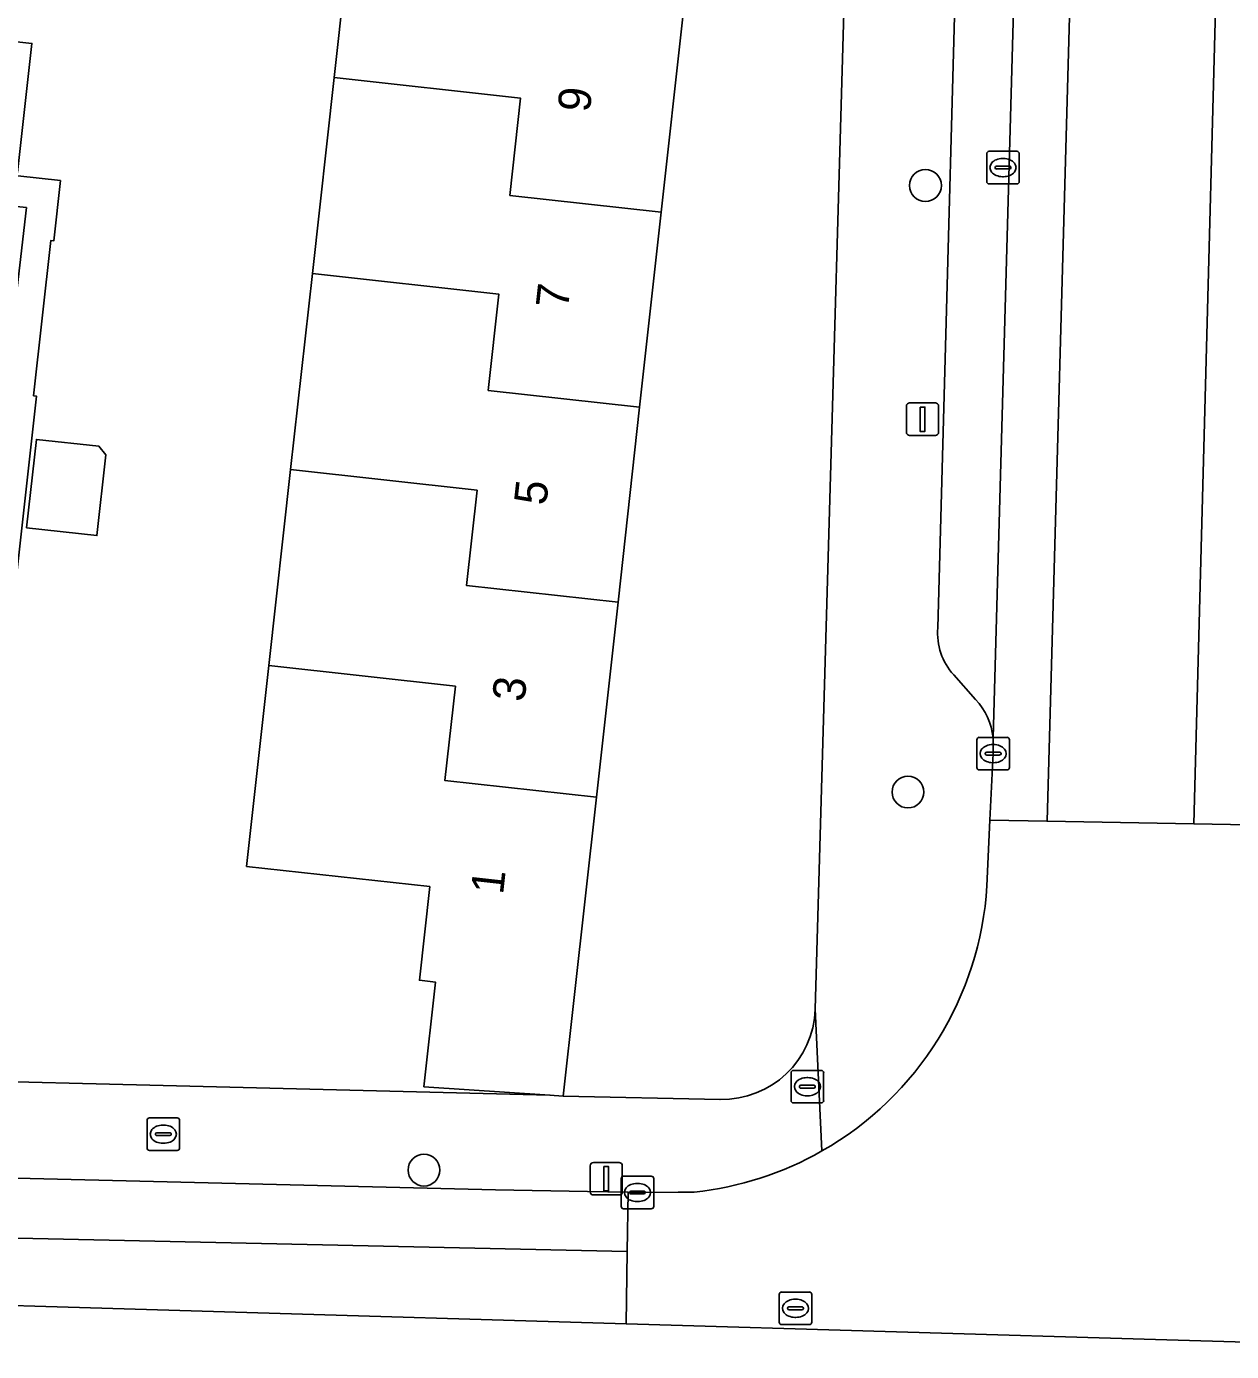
# Model space of a CAD drawing. Extents: x 162082 to 163401, y 388089 to 388636.
# Drawn here: x 162872.72 to 162909.75, y 388091.21 to 388131.93 of the extents above; entities that cross this region are included whole.
import ezdxf

# ---------------------------------------------------------------- set-up
doc = ezdxf.new("R2010")
doc.units = 0
for name, color, linetype in [('IMGEO_Boom', 7, 'Continuous'), ('IMGEO_Brandkraan', 7, 'Continuous'), ('IMGEO_Erf', 7, 'Continuous'), ('IMGEO_Kolk', 7, 'Continuous'), ('IMGEO_Lichtmast', 7, 'Continuous'), ('IMGEO_Pand', 7, 'Continuous'), ('IMGEO_Pand_nummerreeks', 7, 'Continuous'), ('IMGEO_Parkeervlak_gesloten', 7, 'Continuous'), ('IMGEO_Parkeervlak_open', 7, 'Continuous'), ('IMGEO_Rijbaan_lokaal_gesloten', 7, 'Continuous'), ('IMGEO_Rijbaan_lokaal_open', 7, 'Continuous'), ('IMGEO_Rioolput', 7, 'Continuous'), ('IMGEO_Voetpad_open', 7, 'Continuous')]:
    doc.layers.add(name, color=color, linetype=linetype)

msp = doc.modelspace()

# ---------------------------------------------------------------- linework, layer by layer
at = {"layer": 'IMGEO_Boom'}
for centre in [(162900.342, 388127.045), (162899.805, 388108.403), (162884.934, 388096.784)]:
    msp.add_circle(centre, 0.489, dxfattribs=at)
at = {"layer": 'IMGEO_Brandkraan'}
for p, q in [((162876.424, 388097.462), (162876.424, 388098.314)), ((162876.499, 388098.388), (162877.351, 388098.388)), ((162876.912, 388098.168), (162876.937, 388098.168)), ((162877.425, 388098.314), (162877.425, 388097.462)), ((162876.683, 388097.882), (162876.683, 388097.894)), ((162877.121, 388097.845), (162876.723, 388097.845)), ((162876.726, 388097.931), (162877.124, 388097.931)), ((162877.167, 388097.894), (162877.167, 388097.882)), ((162877.351, 388097.388), (162876.499, 388097.388)), ((162876.935, 388097.608), (162876.91, 388097.608))]:
    msp.add_line(p, q, dxfattribs=at)
for points in [[(162876.424, 388097.462), (162876.424, 388098.314)], [(162876.499, 388098.388), (162877.351, 388098.388)], [(162877.425, 388098.314), (162877.425, 388097.462)], [(162877.351, 388097.388), (162876.499, 388097.388)]]:
    msp.add_lwpolyline(points, dxfattribs=at)
for centre, radius, start, end in [((162876.501, 388098.312), 0.0765, 91.552, 178.448), ((162876.501, 388098.312), 0.0765, 91.552, 178.448), ((162877.349, 388098.312), 0.0765, 1.552, 88.448), ((162877.349, 388098.312), 0.0765, 1.552, 88.448), ((162876.723, 388097.891), 0.0403, 85.8775, 175.7526), ((162876.72, 388097.881), 0.0366, 178.938, 274.7102), ((162877.124, 388097.888), 0.043, 264.8664, 352.4533), ((162877.128, 388097.893), 0.0386, 1.7309, 96.639), ((162876.501, 388097.464), 0.0765, 181.552, 268.448), ((162876.501, 388097.464), 0.0765, 181.552, 268.448), ((162877.349, 388097.464), 0.0765, 271.552, 358.448), ((162877.349, 388097.464), 0.0765, 271.552, 358.448)]:
    msp.add_arc(centre, radius, start, end, dxfattribs=at)
for centre, major_axis, ratio, start_param, end_param in [((162876.911, 388097.888), (-0.387, 0.002), 0.722429, 4.712389, 7.853982), ((162876.936, 388097.888), (-0.39, 0.002), 0.717154, 1.570796, 4.712389)]:
    msp.add_ellipse(centre, major_axis=major_axis, ratio=ratio, start_param=start_param, end_param=end_param, dxfattribs=at)
at = {"layer": 'IMGEO_Erf'}
for points in [[(162870.71, 388099.54), (162876.509, 388099.395), (162888.804, 388099.088), (162884.93, 388099.346), (162885.287, 388102.565), (162884.794, 388102.62), (162885.113, 388105.497), (162879.485, 388106.12), (162880.169, 388112.292), (162880.836, 388118.315), (162881.504, 388124.338), (162882.171, 388130.362), (162882.839, 388136.385), (162883.506, 388142.408), (162884.19, 388148.578), (162876.242, 388149.485), (162872.867, 388149.87), (162872.513, 388146.683)], [(162898.258, 388146.978), (162890.064, 388147.927), (162889.725, 388144.864), (162894.235, 388144.364), (162893.554, 388138.221), (162892.89, 388132.225), (162892.225, 388126.229), (162891.561, 388120.233), (162890.897, 388114.237), (162890.232, 388108.241), (162889.551, 388102.093), (162889.215, 388099.061), (162894.03, 388098.958)], [(162896.957, 388101.732), (162898.258, 388146.978)], [(162870.839, 388131.64), (162872.887, 388131.412), (162872.447, 388127.449)], [(162870.387, 388127.569), (162873.764, 388127.195), (162873.557, 388125.344), (162873.468, 388125.354), (162872.938, 388120.584), (162873.025, 388120.574), (162871.008, 388102.509)]]:
    msp.add_lwpolyline(points, dxfattribs=at)
msp.add_lwpolyline([(162875.161, 388118.766), (162874.886, 388116.288), (162872.724, 388116.527), (162873.025, 388119.242), (162874.944, 388119.03)], close=True, dxfattribs=at)
msp.add_arc((162894.099, 388101.816), 2.859, 268.6075, 358.3179, dxfattribs=at)
at = {"layer": 'IMGEO_Kolk'}
for p, q in [((162902.225, 388127.17), (162902.225, 388128.022)), ((162902.3, 388128.096), (162903.152, 388128.096)), ((162902.713, 388127.876), (162902.738, 388127.876)), ((162903.226, 388128.022), (162903.226, 388127.17)), ((162902.484, 388127.59), (162902.484, 388127.602)), ((162902.922, 388127.553), (162902.524, 388127.553)), ((162902.527, 388127.639), (162902.925, 388127.639)), ((162902.968, 388127.602), (162902.968, 388127.59)), ((162903.152, 388127.096), (162902.3, 388127.096)), ((162902.736, 388127.316), (162902.711, 388127.316)), ((162901.922, 388109.159), (162901.922, 388110.011)), ((162901.997, 388110.085), (162902.849, 388110.085)), ((162902.923, 388110.011), (162902.923, 388109.159)), ((162902.181, 388109.579), (162902.181, 388109.591)), ((162902.619, 388109.542), (162902.221, 388109.542)), ((162902.224, 388109.628), (162902.622, 388109.628)), ((162902.41, 388109.865), (162902.435, 388109.865)), ((162902.665, 388109.591), (162902.665, 388109.579)), ((162902.849, 388109.085), (162901.997, 388109.085)), ((162902.433, 388109.305), (162902.408, 388109.305)), ((162890.992, 388095.67), (162890.992, 388096.522)), ((162891.067, 388096.596), (162891.919, 388096.596)), ((162891.993, 388096.522), (162891.993, 388095.67)), ((162891.251, 388096.09), (162891.251, 388096.102)), ((162891.689, 388096.053), (162891.291, 388096.053)), ((162891.294, 388096.139), (162891.692, 388096.139)), ((162891.48, 388096.376), (162891.505, 388096.376)), ((162891.735, 388096.102), (162891.735, 388096.09)), ((162891.503, 388095.816), (162891.478, 388095.816)), ((162891.919, 388095.596), (162891.067, 388095.596))]:
    msp.add_line(p, q, dxfattribs=at)
for points in [[(162902.225, 388127.17), (162902.225, 388128.022)], [(162902.3, 388128.096), (162903.152, 388128.096)], [(162903.226, 388128.022), (162903.226, 388127.17)], [(162903.152, 388127.096), (162902.3, 388127.096)], [(162901.922, 388109.159), (162901.922, 388110.011)], [(162901.997, 388110.085), (162902.849, 388110.085)], [(162902.923, 388110.011), (162902.923, 388109.159)], [(162902.849, 388109.085), (162901.997, 388109.085)], [(162890.992, 388095.67), (162890.992, 388096.522)], [(162891.067, 388096.596), (162891.919, 388096.596)], [(162891.993, 388096.522), (162891.993, 388095.67)], [(162891.919, 388095.596), (162891.067, 388095.596)]]:
    msp.add_lwpolyline(points, dxfattribs=at)
for centre, radius, start, end in [((162902.302, 388128.02), 0.0765, 91.552, 178.448), ((162902.302, 388128.02), 0.0765, 91.552, 178.448), ((162903.15, 388128.02), 0.0765, 1.552, 88.448), ((162903.15, 388128.02), 0.0765, 1.552, 88.448), ((162902.524, 388127.599), 0.0403, 85.8775, 175.7526), ((162902.521, 388127.589), 0.0366, 178.938, 274.7102), ((162902.925, 388127.596), 0.043, 264.8664, 352.4533), ((162902.929, 388127.601), 0.0386, 1.7309, 96.639), ((162902.302, 388127.172), 0.0765, 181.552, 268.448), ((162902.302, 388127.172), 0.0765, 181.552, 268.448), ((162903.15, 388127.172), 0.0765, 271.552, 358.448), ((162903.15, 388127.172), 0.0765, 271.552, 358.448), ((162901.999, 388110.009), 0.0765, 91.552, 178.448), ((162901.999, 388110.009), 0.0765, 91.552, 178.448), ((162902.847, 388110.009), 0.0765, 1.552, 88.448), ((162902.847, 388110.009), 0.0765, 1.552, 88.448), ((162902.221, 388109.588), 0.0403, 85.8775, 175.7526), ((162902.218, 388109.578), 0.0366, 178.938, 274.7102), ((162902.622, 388109.585), 0.043, 264.8664, 352.4533), ((162902.626, 388109.59), 0.0386, 1.7309, 96.639), ((162901.999, 388109.161), 0.0765, 181.552, 268.448), ((162901.999, 388109.161), 0.0765, 181.552, 268.448), ((162902.847, 388109.161), 0.0765, 271.552, 358.448), ((162902.847, 388109.161), 0.0765, 271.552, 358.448), ((162891.069, 388096.52), 0.0765, 91.552, 178.448), ((162891.069, 388096.52), 0.0765, 91.552, 178.448), ((162891.917, 388096.52), 0.0765, 1.552, 88.448), ((162891.917, 388096.52), 0.0765, 1.552, 88.448), ((162891.291, 388096.099), 0.0403, 85.8775, 175.7526), ((162891.288, 388096.089), 0.0366, 178.938, 274.7102), ((162891.692, 388096.096), 0.043, 264.8664, 352.4533), ((162891.696, 388096.101), 0.0386, 1.7309, 96.639), ((162891.069, 388095.672), 0.0765, 181.552, 268.448), ((162891.069, 388095.672), 0.0765, 181.552, 268.448), ((162891.917, 388095.672), 0.0765, 271.552, 358.448), ((162891.917, 388095.672), 0.0765, 271.552, 358.448)]:
    msp.add_arc(centre, radius, start, end, dxfattribs=at)
for centre, major_axis, ratio, start_param, end_param in [((162902.712, 388127.596), (-0.387, 0.002), 0.722429, 4.712389, 7.853982), ((162902.737, 388127.596), (-0.39, 0.002), 0.717154, 1.570796, 4.712389), ((162902.409, 388109.585), (-0.387, 0.002), 0.722429, 4.712389, 7.853982), ((162902.434, 388109.585), (-0.39, 0.002), 0.717154, 1.570796, 4.712389), ((162891.479, 388096.096), (-0.387, 0.002), 0.722429, 4.712389, 7.853982), ((162891.504, 388096.096), (-0.39, 0.002), 0.717154, 1.570796, 4.712389)]:
    msp.add_ellipse(centre, major_axis=major_axis, ratio=ratio, start_param=start_param, end_param=end_param, dxfattribs=at)
at = {"layer": 'IMGEO_Lichtmast'}
for p, q in [((162899.757, 388119.462), (162899.757, 388120.262)), ((162899.757, 388120.262), (162899.757, 388119.462)), ((162899.857, 388120.362), (162900.647, 388120.362)), ((162900.647, 388120.362), (162899.857, 388120.362)), ((162900.747, 388120.262), (162900.747, 388119.462)), ((162900.747, 388119.462), (162900.747, 388120.262)), ((162900.647, 388119.362), (162899.857, 388119.362)), ((162899.857, 388119.362), (162900.647, 388119.362)), ((162890.038, 388096.119), (162890.038, 388096.919)), ((162890.038, 388096.919), (162890.038, 388096.119)), ((162890.138, 388097.019), (162890.928, 388097.019)), ((162890.928, 388097.019), (162890.138, 388097.019)), ((162891.028, 388096.919), (162891.028, 388096.119)), ((162891.028, 388096.119), (162891.028, 388096.919)), ((162890.928, 388096.019), (162890.138, 388096.019)), ((162890.138, 388096.019), (162890.928, 388096.019))]:
    msp.add_line(p, q, dxfattribs=at)
for points in [[(162900.177, 388120.237), (162900.327, 388120.237), (162900.327, 388119.487), (162900.177, 388119.487), (162900.177, 388120.237)], [(162890.458, 388096.894), (162890.608, 388096.894), (162890.608, 388096.144), (162890.458, 388096.144), (162890.458, 388096.894)]]:
    msp.add_lwpolyline(points, dxfattribs=at)
for centre, start, end in [((162899.857, 388120.262), 90, 180), ((162899.857, 388120.262), 90, 180), ((162900.647, 388120.262), 0, 90), ((162900.647, 388120.262), 360, 90), ((162899.857, 388119.462), 180, 270), ((162899.857, 388119.462), 180, 270), ((162900.647, 388119.462), 270, 0), ((162900.647, 388119.462), 270, 0), ((162890.138, 388096.919), 90, 180), ((162890.138, 388096.919), 90, 180), ((162890.928, 388096.919), 0, 90), ((162890.928, 388096.919), 360, 90), ((162890.138, 388096.119), 180, 270), ((162890.138, 388096.119), 180, 270), ((162890.928, 388096.119), 270, 0), ((162890.928, 388096.119), 270, 0)]:
    msp.add_arc(centre, 0.1, start, end, dxfattribs=at)
at = {"layer": 'IMGEO_Pand'}
for points in [[(162882.839, 388136.385), (162882.171, 388130.362), (162887.902, 388129.725), (162887.572, 388126.743), (162892.225, 388126.229), (162892.89, 388132.225), (162888.236, 388132.739), (162888.57, 388135.748)], [(162872.887, 388131.412), (162870.839, 388131.64), (162870.741, 388130.754), (162863.352, 388131.576), (162862.998, 388128.39), (162870.387, 388127.569), (162870.399, 388127.676), (162872.447, 388127.449)], [(162881.504, 388124.338), (162887.235, 388123.702), (162886.907, 388120.747), (162891.561, 388120.233), (162892.225, 388126.229), (162887.572, 388126.743), (162887.902, 388129.725), (162882.171, 388130.362)], [(162890.897, 388114.237), (162891.561, 388120.233), (162886.907, 388120.747), (162887.235, 388123.702), (162881.504, 388124.338), (162880.836, 388118.315), (162886.567, 388117.679), (162886.242, 388114.75)], [(162873.025, 388119.242), (162872.724, 388116.527), (162874.886, 388116.288), (162875.161, 388118.766), (162874.944, 388119.03)], [(162890.897, 388114.237), (162886.242, 388114.75), (162886.567, 388117.679), (162880.836, 388118.315), (162880.169, 388112.292), (162885.9, 388111.656), (162885.578, 388108.754), (162890.232, 388108.241)], [(162890.232, 388108.241), (162885.578, 388108.754), (162885.9, 388111.656), (162880.169, 388112.292), (162879.485, 388106.12), (162885.113, 388105.497), (162884.794, 388102.62), (162885.287, 388102.565), (162884.93, 388099.346), (162888.804, 388099.088), (162889.215, 388099.061), (162889.551, 388102.093)]]:
    msp.add_lwpolyline(points, close=True, dxfattribs=at)
at = {"layer": 'IMGEO_Parkeervlak_gesloten'}
msp.add_lwpolyline([(162658.176, 388105.434), (162658.296, 388105.083), (162718.662, 388098.447), (162728.664, 388097.932), (162862.144, 388094.92), (162891.178, 388094.283), (162891.207, 388096.101), (162889.955, 388096.125), (162887.136, 388096.178), (162870.728, 388096.577), (162866.082, 388096.7), (162818.175, 388097.964)], dxfattribs=at)
at = {"layer": 'IMGEO_Parkeervlak_open'}
for points in [[(162902.42, 388110.075), (162903.394, 388144.911)], [(162901.492, 388141.656), (162900.724, 388113.45)], [(162901.211, 388112.004), (162901.881, 388111.245)]]:
    msp.add_lwpolyline(points, dxfattribs=at)
for centre, radius, start, end in [((162902.631, 388113.287), 1.914, 175.1274, 222.0987), ((162900.464, 388109.883), 1.965, 5.6053, 43.8642)]:
    msp.add_arc(centre, radius, start, end, dxfattribs=at)
at = {"layer": 'IMGEO_Rijbaan_lokaal_gesloten'}
msp.add_lwpolyline([(162906.386, 388190.56), (162904.604, 388190.663), (162904.62, 388189.43), (162904.578, 388187.81), (162904.562, 388187.183), (162904.56, 388187.129), (162903.584, 388152.171), (162903.596, 388151.968), (162903.436, 388146.08), (162903.433, 388145.434), (162903.414, 388145.211), (162903.394, 388144.911), (162902.42, 388110.075), (162902.428, 388109.807), (162902.423, 388109.585), (162902.326, 388107.537), (162904.079, 388107.506)], close=True, dxfattribs=at)
for points in [[(162904.604, 388190.663), (162906.386, 388190.56), (162904.079, 388107.506), (162908.585, 388107.428), (162910.663, 388185.26)], [(162910.663, 388185.26), (162908.585, 388107.428), (162910.281, 388107.398), (162910.294, 388107.926), (162910.308, 388108.162), (162910.314, 388108.27), (162910.798, 388125.453)], [(162614.551, 388108.282), (162640.082, 388105.43), (162649.021, 388104.431), (162698.466, 388098.908), (162712.432, 388097.348), (162866.457, 388092.792), (162891.143, 388092.062), (162891.178, 388094.283), (162862.144, 388094.92), (162728.664, 388097.932), (162718.662, 388098.447), (162658.296, 388105.083), (162658.176, 388105.434)]]:
    msp.add_lwpolyline(points, dxfattribs=at)
at = {"layer": 'IMGEO_Rijbaan_lokaal_open'}
for points in [[(162910.169, 388104.007), (162910.254, 388106.289), (162910.281, 388107.398), (162908.585, 388107.428), (162904.079, 388107.506), (162902.326, 388107.537), (162902.231, 388105.519)], [(162893.241, 388096.108), (162892.743, 388096.108), (162891.493, 388096.096), (162891.207, 388096.101), (162891.178, 388094.283), (162891.143, 388092.062), (162907.755, 388091.571), (162920.001, 388091.209)]]:
    msp.add_lwpolyline(points, dxfattribs=at)
for centre, radius, start, end in [((162892.179, 388106.122), 10.07, 299.6715, 356.5697), ((162892.182, 388106.114), 10.062, 276.0402, 299.6779)]:
    msp.add_arc(centre, radius, start, end, dxfattribs=at)
at = {"layer": 'IMGEO_Rioolput'}
for p, q in [((162896.214, 388098.921), (162896.214, 388099.773)), ((162896.289, 388099.847), (162897.141, 388099.847)), ((162897.215, 388099.773), (162897.215, 388098.921)), ((162896.473, 388099.341), (162896.473, 388099.353)), ((162896.911, 388099.304), (162896.513, 388099.304)), ((162896.516, 388099.39), (162896.914, 388099.39)), ((162896.702, 388099.627), (162896.727, 388099.627)), ((162896.957, 388099.353), (162896.957, 388099.341)), ((162896.725, 388099.067), (162896.7, 388099.067)), ((162897.141, 388098.847), (162896.289, 388098.847)), ((162895.848, 388092.111), (162895.848, 388092.963)), ((162895.923, 388093.037), (162896.775, 388093.037)), ((162896.336, 388092.817), (162896.361, 388092.817)), ((162896.849, 388092.963), (162896.849, 388092.111)), ((162896.107, 388092.531), (162896.107, 388092.543)), ((162896.545, 388092.494), (162896.147, 388092.494)), ((162896.15, 388092.58), (162896.548, 388092.58)), ((162896.591, 388092.543), (162896.591, 388092.531)), ((162896.775, 388092.037), (162895.923, 388092.037)), ((162896.359, 388092.257), (162896.334, 388092.257))]:
    msp.add_line(p, q, dxfattribs=at)
for points in [[(162896.214, 388098.921), (162896.214, 388099.773)], [(162896.289, 388099.847), (162897.141, 388099.847)], [(162897.215, 388099.773), (162897.215, 388098.921)], [(162897.141, 388098.847), (162896.289, 388098.847)], [(162895.848, 388092.111), (162895.848, 388092.963)], [(162895.923, 388093.037), (162896.775, 388093.037)], [(162896.849, 388092.963), (162896.849, 388092.111)], [(162896.775, 388092.037), (162895.923, 388092.037)]]:
    msp.add_lwpolyline(points, dxfattribs=at)
for centre, radius, start, end in [((162896.291, 388099.771), 0.0765, 91.552, 178.448), ((162896.291, 388099.771), 0.0765, 91.552, 178.448), ((162897.139, 388099.771), 0.0765, 1.552, 88.448), ((162897.139, 388099.771), 0.0765, 1.552, 88.448), ((162896.513, 388099.35), 0.0403, 85.8775, 175.7526), ((162896.51, 388099.34), 0.0366, 178.938, 274.7102), ((162896.914, 388099.347), 0.043, 264.8664, 352.4533), ((162896.918, 388099.352), 0.0386, 1.7309, 96.639), ((162896.291, 388098.923), 0.0765, 181.552, 268.448), ((162896.291, 388098.923), 0.0765, 181.552, 268.448), ((162897.139, 388098.923), 0.0765, 271.552, 358.448), ((162897.139, 388098.923), 0.0765, 271.552, 358.448), ((162895.925, 388092.961), 0.0765, 91.552, 178.448), ((162895.925, 388092.961), 0.0765, 91.552, 178.448), ((162896.773, 388092.961), 0.0765, 1.552, 88.448), ((162896.773, 388092.961), 0.0765, 1.552, 88.448), ((162896.147, 388092.54), 0.0403, 85.8775, 175.7526), ((162896.144, 388092.53), 0.0366, 178.938, 274.7102), ((162896.548, 388092.537), 0.043, 264.8664, 352.4533), ((162896.552, 388092.542), 0.0386, 1.7309, 96.639), ((162895.925, 388092.113), 0.0765, 181.552, 268.448), ((162895.925, 388092.113), 0.0765, 181.552, 268.448), ((162896.773, 388092.113), 0.0765, 271.552, 358.448), ((162896.773, 388092.113), 0.0765, 271.552, 358.448)]:
    msp.add_arc(centre, radius, start, end, dxfattribs=at)
for centre, major_axis, ratio, start_param, end_param in [((162896.701, 388099.347), (-0.387, 0.002), 0.722429, 4.712389, 7.853982), ((162896.726, 388099.347), (-0.39, 0.002), 0.717154, 1.570796, 4.712389), ((162896.335, 388092.537), (-0.387, 0.002), 0.722429, 4.712389, 7.853982), ((162896.36, 388092.537), (-0.39, 0.002), 0.717154, 1.570796, 4.712389)]:
    msp.add_ellipse(centre, major_axis=major_axis, ratio=ratio, start_param=start_param, end_param=end_param, dxfattribs=at)
at = {"layer": 'IMGEO_Voetpad_open'}
for points in [[(162899.77, 388196.632), (162899.578, 388193.832), (162898.299, 388151.949), (162898.258, 388146.978), (162896.957, 388101.732), (162897.164, 388097.372)], [(162900.724, 388113.45), (162901.492, 388141.656)], [(162901.881, 388111.245), (162901.211, 388112.004)], [(162902.231, 388105.519), (162902.326, 388107.537), (162902.423, 388109.585), (162902.428, 388109.807), (162902.42, 388110.075)], [(162897.164, 388097.372), (162896.957, 388101.732)], [(162894.03, 388098.958), (162889.215, 388099.061), (162888.804, 388099.088), (162876.509, 388099.395), (162870.71, 388099.54), (162870.744, 388097.03), (162870.728, 388096.577), (162887.136, 388096.178), (162889.955, 388096.125), (162891.207, 388096.101), (162891.493, 388096.096), (162892.743, 388096.108), (162893.241, 388096.108)]]:
    msp.add_lwpolyline(points, dxfattribs=at)
msp.add_lwpolyline([(162873.025, 388120.574), (162872.938, 388120.584), (162873.468, 388125.354), (162873.557, 388125.344), (162873.764, 388127.195), (162870.387, 388127.569), (162862.998, 388128.39), (162862.857, 388127.378), (162872.717, 388126.367), (162869.969, 388102.625), (162871.008, 388102.509)], close=True, dxfattribs=at)
for centre, radius, start, end in [((162902.631, 388113.287), 1.914, 175.1274, 222.0987), ((162900.464, 388109.883), 1.965, 5.6053, 43.8642), ((162892.179, 388106.122), 10.07, 299.6715, 356.5697), ((162894.099, 388101.816), 2.859, 268.6075, 358.3179), ((162892.182, 388106.114), 10.062, 276.0402, 299.6779)]:
    msp.add_arc(centre, radius, start, end, dxfattribs=at)

# ---------------------------------------------------------------- texts
at = {"layer": 'IMGEO_Pand_nummerreeks'}
for s, rotation, p in [('9', 83.6769, (162890.027, 388129.271)), ('7', 83.6769, (162889.358, 388123.232)), ('5', 83.6769, (162888.688, 388117.193)), ('3', 83.6769, (162888.019, 388111.154)), ('1', 83.6748, (162887.363, 388105.23))]:
    msp.add_text(s, height=1, rotation=rotation, dxfattribs=at).set_placement(p)

doc.saveas('drawing.dxf')
